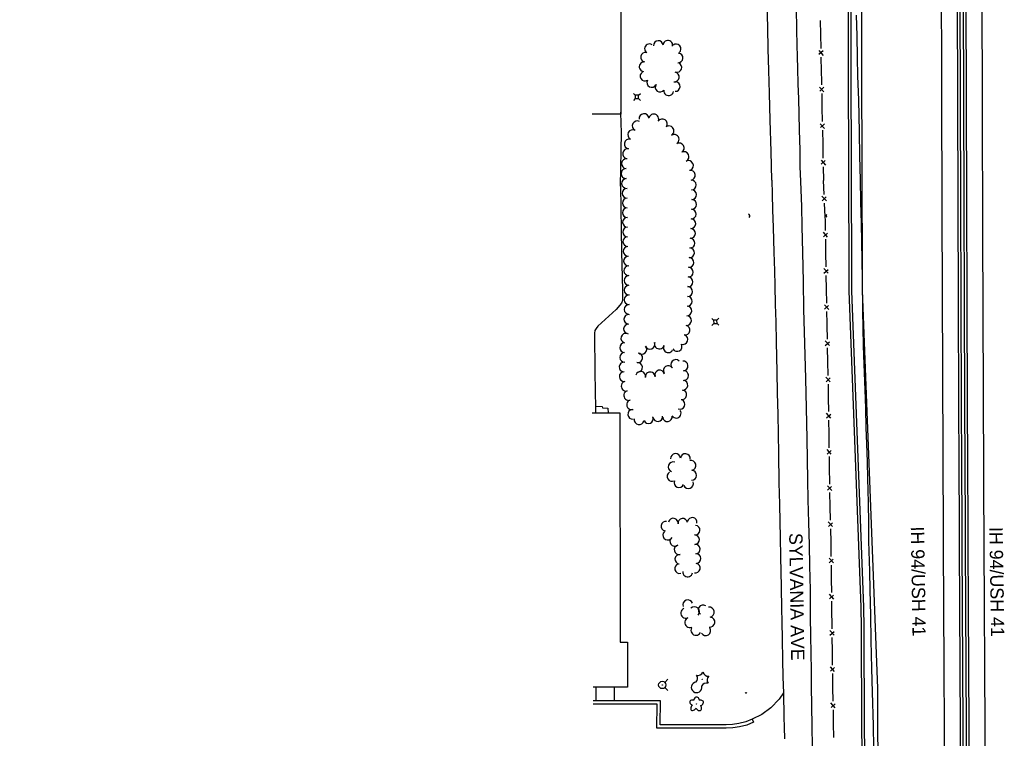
# Model space of a CAD drawing. Extents: x 588843 to 2552415, y 180129 to 269402.
# Drawn here: x 593312 to 594051, y 183118 to 183657 of the extents above; entities that cross this region are included whole.
import ezdxf

# ---------------------------------------------------------------- set-up
doc = ezdxf.new("R2010")
doc.units = 0
for name, color, linetype in [('Default', 7, 'Continuous'), ('E_BLD', 7, 'Continuous'), ('E_DRN', 7, 'Continuous'), ('E_DWY', 7, 'Continuous'), ('E_FEN_P', 7, 'Continuous'), ('E_LAND_TreeLine_P', 7, 'Continuous'), ('E_LAND_Vegetation', 7, 'Continuous'), ('E_PATH_Sidewalk', 7, 'Continuous'), ('E_RDWY', 7, 'Continuous'), ('E_RDWY_Gravel', 7, 'Continuous'), ('E_RDWY_Text', 7, 'Continuous'), ('E_UTL_AG_Bold', 7, 'Continuous'), ('E_UTL_WHydrant', 7, 'Continuous'), ('P_RDWY_BarrierConc', 7, 'Continuous'), ('P_RDWY_PavtEdge', 7, 'Continuous')]:
    doc.layers.add(name, color=color, linetype=linetype)

# ---------------------------------------------------------------- blocks, each defined once
blk = doc.blocks.new('HYD')
at = {"layer": 'Default'}
for p, q in [((-3.8, 3.8), (-8.3, 8.3)), ((3.8, 3.8), (8.3, 8.3))]:
    blk.add_line(p, q, dxfattribs=at)
for radius in [5.48, 0.42]:
    blk.add_circle((0, 0), radius, dxfattribs=at)
blk = doc.blocks.new('CTRE')
at = {"layer": 'Default'}
blk.add_circle((0, 0), 0.223, dxfattribs=at)
for centre, start, end in [((-12, 9), 280.2067, 5.9716), ((-13.8, -5.9), 340.2113, 65.9762), ((1.8, 14.9), 220.2113, 305.9762), ((13.8, 5.9), 160.2113, 245.9762), ((-1.8, -14.9), 40.2113, 125.9762), ((12, -9), 185.9272, 100.2511)]:
    blk.add_arc(centre, 7.87, start, end, dxfattribs=at)
blk = doc.blocks.new('DTRE')
at = {"layer": 'Default'}
blk.add_circle((-0.2, 0), 0.183, dxfattribs=at)
for centre, major_axis, ratio in [((-5.9, 0.2), (4.93, -0.12), 0.832022), ((-1.9, 5.3), (1.36, -4.98), 0.782863), ((4.1, 2.7), (-5.27, -2.93), 0.691916), ((-2.5, -5.2), (1.8, 4.86), 0.716896), ((3.5, -3.7), (-5.01, 4.58), 0.560249)]:
    blk.add_ellipse(centre, major_axis=major_axis, ratio=ratio, start_param=1.570796, end_param=4.712389, dxfattribs=at)
blk = doc.blocks.new('PED')
at = {"layer": 'Default'}
for p, q in [((-2.5, 2.5), (-5.3, 5.3)), ((2.5, 2.5), (5.3, 5.3)), ((-2.5, -2.5), (-5.3, -5.3)), ((2.5, -2.5), (5.3, -5.3))]:
    blk.add_line(p, q, dxfattribs=at)
blk.add_lwpolyline([(-2.5, -2.5), (2.5, -2.5), (2.5, 2.5), (-2.5, 2.5)], close=True, dxfattribs=at)
blk = doc.blocks.new('CULV2')
at = {"layer": 'E_DRN'}
blk.add_arc((20, 15), 24.6, 216.8699, 323.1301, dxfattribs=at)

msp = doc.modelspace()

# ---------------------------------------------------------------- linework, layer by layer
at = {"layer": 'E_BLD'}
for points in [[(593311.69, 183744.82), (593311.69, 183827.47), (593762.9, 183827.49), (593762.91, 183586.04), (593741.5, 183586.04)], [(593741.56, 183361.78), (593762.37, 183361.82), (593762.65, 183189.75), (593768.05, 183189.76), (593768.11, 183155.97), (593742.27, 183155.93)]]:
    msp.add_lwpolyline(points, dxfattribs=at)
at = {"layer": 'E_DWY'}
for points in [[(593762.88, 183532.05), (593763.43, 183572.18), (593763.14, 183586.97), (593762.91, 183587.49)], [(593762.88, 183532.05), (593763.56, 183482.56), (593764.2, 183454.17), (593764.2, 183446.2), (593763.53, 183444.27), (593759.6, 183439.36), (593745.83, 183426.96), (593744.42, 183425.07), (593743.54, 183423.58), (593743.16, 183421.8), (593743.63, 183392.14), (593743.99, 183365.11), (593744.02, 183361.79)], [(593885.14, 183151.8), (593881.91, 183146.95), (593875.53, 183140.36), (593868.77, 183135.47), (593861.51, 183131.89), (593862.51, 183129.6)], [(593861.51, 183131.89), (593856.9, 183129.87), (593851.73, 183128.64), (593846.89, 183127.88), (593842.09, 183127.66), (593830.22, 183127.68), (593813.34, 183127.74), (593798.68, 183127.75), (593792.6, 183127.73), (593792.75, 183145.59), (593777.34, 183145.65), (593765.9, 183145.59), (593755.91, 183145.59), (593742.31, 183145.56)], [(593862.51, 183129.6), (593857.7, 183127.49), (593852.21, 183126.19), (593847.14, 183125.39), (593842.15, 183125.16), (593830.21, 183125.18), (593813.33, 183125.24), (593798.68, 183125.25), (593790.07, 183125.23), (593790.23, 183143.1), (593777.35, 183143.15), (593765.91, 183143.09), (593755.91, 183143.09), (593742.32, 183143.06)]]:
    msp.add_lwpolyline(points, dxfattribs=at)
at = {"layer": 'E_FEN_P'}
for p, q in [((593911.66, 183633.78), (593914.92, 183630.2)), ((593914.84, 183633.69), (593911.79, 183630.87)), ((593912.26, 183606.35), (593915.51, 183602.77)), ((593915.44, 183606.25), (593912.38, 183603.44)), ((593912.81, 183578.92), (593916.06, 183575.33)), ((593915.99, 183578.81), (593912.93, 183576.01)), ((593913.35, 183551.48), (593916.6, 183547.9)), ((593916.53, 183551.38), (593913.47, 183548.57)), ((593917.37, 183521.06), (593914.04, 183524.5)), ((593914.22, 183521.06), (593917.15, 183523.93)), ((593918.3, 183493.84), (593915.1, 183497.41)), ((593915.15, 183493.96), (593918.2, 183496.72)), ((593918.69, 183466.67), (593915.47, 183470.23)), ((593915.54, 183466.78), (593918.57, 183469.55)), ((593919.18, 183439.49), (593915.97, 183443.05)), ((593916.03, 183439.6), (593919.06, 183442.38)), ((593919.71, 183412.32), (593916.49, 183415.87)), ((593916.56, 183412.42), (593919.59, 183415.2)), ((593920.27, 183385.15), (593917.05, 183388.7)), ((593917.12, 183385.25), (593920.15, 183388.03)), ((593920.7, 183357.96), (593917.51, 183361.53)), ((593917.55, 183358.08), (593920.6, 183360.84)), ((593921.04, 183330.78), (593917.85, 183334.35)), ((593917.89, 183330.9), (593920.94, 183333.66)), ((593921.45, 183303.61), (593918.22, 183307.16)), ((593918.29, 183303.71), (593921.32, 183306.5)), ((593922.02, 183276.44), (593918.8, 183279.99)), ((593918.87, 183276.54), (593921.89, 183279.32)), ((593922.6, 183249.27), (593919.37, 183252.81)), ((593919.45, 183249.36), (593922.47, 183252.15)), ((593922.89, 183222.07), (593919.7, 183225.65)), ((593919.74, 183222.2), (593922.79, 183224.95)), ((593923.2, 183194.9), (593920, 183198.47)), ((593920.05, 183195.02), (593923.09, 183197.78)), ((593923.57, 183167.72), (593920.37, 183171.29)), ((593920.42, 183167.84), (593923.46, 183170.6)), ((593924.01, 183140.55), (593920.8, 183144.1)), ((593920.86, 183140.66), (593923.9, 183143.43))]:
    msp.add_line(p, q, dxfattribs=at)
for points in [[(593912.62, 183656.38), (593912.85, 183645.9)], [(593912.85, 183645.9), (593913.09, 183635.43)], [(593913.23, 183628.94), (593913.47, 183618.47)], [(593913.47, 183618.47), (593913.64, 183610.86), (593913.7, 183607.99)], [(593913.82, 183601.51), (593914.03, 183591.03)], [(593914.03, 183591.03), (593914.24, 183580.56)], [(593914.37, 183574.07), (593914.58, 183563.6)], [(593914.58, 183563.6), (593914.79, 183553.12)], [(593914.92, 183546.64), (593915.12, 183536.17)], [(593915.67, 183525.8), (593915.12, 183536.17)], [(593916.54, 183509.02), (593916, 183519.39)], [(593916.78, 183498.65), (593916.67, 183506.56), (593916.54, 183509.02)], [(593917.01, 183481.85), (593916.87, 183492.22)], [(593917.16, 183471.47), (593917.01, 183481.85)], [(593917.45, 183454.67), (593917.26, 183465.05)], [(593917.64, 183444.29), (593917.45, 183454.67)], [(593917.94, 183427.49), (593917.92, 183428.85), (593917.75, 183437.87)], [(593918.16, 183417.12), (593917.94, 183427.49)], [(593918.51, 183400.32), (593918.29, 183410.69)], [(593918.72, 183389.94), (593918.51, 183400.32)], [(593919.06, 183373.14), (593919.05, 183374.05), (593918.85, 183383.52)], [(593919.19, 183362.77), (593919.06, 183373.14)], [(593919.4, 183345.97), (593919.27, 183356.34)], [(593919.53, 183335.59), (593919.4, 183345.97)], [(593919.74, 183318.79), (593919.61, 183329.16)], [(593919.89, 183308.41), (593919.84, 183310.77), (593919.74, 183318.79)], [(593920.25, 183291.61), (593920.03, 183301.99)], [(593920.47, 183281.24), (593920.25, 183291.61)], [(593920.82, 183264.44), (593920.6, 183274.81)], [(593921.04, 183254.06), (593920.82, 183264.44)], [(593921.28, 183237.26), (593921.17, 183247.64)], [(593921.38, 183226.88), (593921.28, 183237.26)], [(593921.55, 183210.08), (593921.45, 183220.46)], [(593921.68, 183199.7), (593921.6, 183205.7), (593921.55, 183210.08)], [(593921.91, 183182.9), (593921.77, 183193.28)], [(593922.05, 183172.53), (593921.91, 183182.9)], [(593922.28, 183155.72), (593922.24, 183157.9), (593922.13, 183166.1)], [(593922.47, 183145.35), (593922.28, 183155.72)], [(593922.78, 183128.55), (593922.59, 183138.92)], [(593922.96, 183118.17), (593922.78, 183128.55)]]:
    msp.add_lwpolyline(points, dxfattribs=at)
at = {"layer": 'E_LAND_TreeLine_P'}
for centre, radius, start, end in [((593784.51, 183635.21), 3.6, 56.7161, 236.7161), ((593791.14, 183637.64), 3.6, 3.33039, 183.33039), ((593798.32, 183637.84), 3.6, 350.29173, 170.29173), ((593804.55, 183635.11), 3.6, 309.88954, 129.88954), ((593781.5, 183628.79), 3.6, 77.54078, 257.54078), ((593806.05, 183628.26), 3.6, 265.05914, 85.05914), ((593780.41, 183621.69), 3.6, 86.13672, 266.13672), ((593805.13, 183621.14), 3.6, 251.3191, 71.3191), ((593781.11, 183614.6), 3.6, 120.64869, 300.64869), ((593803.29, 183613.96), 3.6, 261.35496, 81.35496), ((593786.17, 183609.87), 3.6, 152.60437, 332.60437), ((593792.44, 183606.34), 3.6, 143.80162, 323.80162), ((593803.92, 183606.83), 3.6, 268.09377, 88.09377), ((593798.97, 183603.58), 3.6, 173.04421, 353.04421), ((593780.41, 183582.66), 3.73, 5.77963, 185.77963), ((593787.72, 183582.41), 3.73, 342.35654, 162.35654), ((593775.36, 183577.28), 3.73, 62.93632, 242.93632), ((593794.13, 183578.73), 3.73, 325.48035, 145.48035), ((593771.96, 183570.64), 3.73, 62.93632, 242.93632), ((593799.2, 183573.51), 3.73, 300.31489, 120.31489), ((593769.47, 183563.7), 3.73, 79.38235, 259.38235), ((593803.05, 183567.12), 3.73, 301.82144, 121.82144), ((593806.89, 183560.73), 3.73, 299.3985, 119.3985), ((593768.09, 183556.37), 3.73, 79.38235, 259.38235), ((593810.46, 183554.19), 3.73, 296.39469, 116.39469), ((593767.35, 183548.95), 3.73, 84.48276, 264.48276), ((593813.77, 183547.51), 3.73, 296.39469, 116.39469), ((593767.01, 183541.51), 3.73, 89.05536, 269.05536), ((593815.16, 183540.2), 3.73, 279.72611, 99.72611), ((593767.37, 183534.07), 3.73, 94.47074, 274.47074), ((593815.93, 183532.89), 3.64, 271.93343, 91.93343), ((593767.72, 183526.71), 3.64, 90.98074, 270.98074), ((593816.17, 183525.62), 3.64, 271.93343, 91.93343), ((593767.84, 183519.44), 3.64, 90.98074, 270.98074), ((593816.28, 183518.35), 3.64, 267.54767, 87.54767), ((593767.94, 183512.17), 3.64, 90.60251, 270.60251), ((593815.97, 183511.09), 3.64, 267.54767, 87.54767), ((593768.02, 183504.89), 3.64, 90.60251, 270.60251), ((593815.66, 183503.82), 3.64, 267.54767, 87.54767), ((593768.1, 183497.62), 3.64, 90.60251, 270.60251), ((593815.34, 183496.55), 3.64, 267.46615, 87.46615), ((593768.23, 183490.35), 3.64, 91.98974, 271.98974), ((593815.02, 183489.29), 3.64, 267.46615, 87.46615), ((593768.48, 183483.08), 3.64, 91.98974, 271.98974), ((593814.69, 183482.02), 3.64, 266.16208, 86.16208), ((593768.74, 183475.81), 3.64, 91.98974, 271.98974), ((593814.21, 183474.76), 3.64, 266.16208, 86.16208), ((593768.99, 183468.54), 3.64, 90.60202, 270.60202), ((593813.75, 183467.5), 3.64, 268.15387, 88.15387), ((593769.06, 183461.26), 3.64, 90.60202, 270.60202), ((593813.51, 183460.23), 3.64, 268.15387, 88.15387), ((593769.14, 183453.99), 3.64, 90.60202, 270.60202), ((593813.26, 183452.96), 3.64, 267.53946, 87.53946), ((593769.19, 183446.72), 3.64, 90.26262, 270.26262), ((593812.95, 183445.69), 3.64, 267.53946, 87.53946), ((593769.22, 183439.44), 3.64, 90.26262, 270.26262), ((593812.64, 183438.43), 3.64, 267.53946, 87.53946), ((593769.02, 183432.17), 3.64, 87.9679, 267.9679), ((593812.33, 183431.16), 3.64, 267.53946, 87.53946), ((593768.77, 183424.9), 3.64, 87.9679, 267.9679), ((593811.33, 183423.97), 3.64, 259.72413, 79.72413), ((593766.73, 183417.94), 3.64, 73.51907, 253.51907), ((593809.7, 183416.9), 3.64, 250.08635, 70.08635), ((593765.8, 183410.8), 3.64, 91.31354, 271.31354), ((593778.81, 183409.49), 3.64, 223.71677, 43.71677), ((593784.84, 183413.35), 3.64, 203.46276, 23.46276), ((593791.95, 183413.54), 3.64, 160.41104, 340.41104), ((593798.66, 183410.76), 3.64, 152.0516, 332.0516), ((593805.3, 183411.67), 3.64, 209.93054, 29.93054), ((593765.96, 183403.53), 3.64, 91.31354, 271.31354), ((593775.74, 183403.19), 3.64, 261.80131, 81.80131), ((593804.25, 183398.16), 3.64, 45.63934, 225.63934), ((593765.38, 183396.28), 3.64, 84.98078, 264.98078), ((593775.57, 183395.95), 3.64, 276.79734, 96.79734), ((593792.22, 183390.3), 3.64, 13.71507, 193.71507), ((593798.59, 183393.67), 3.64, 32.08091, 212.08091), ((593809.8, 183397.13), 3.64, 274.55658, 94.55658), ((593765.55, 183389.02), 3.64, 92.27186, 272.27186), ((593777.93, 183389.39), 3.64, 346.01876, 166.01876), ((593785.11, 183388.85), 3.64, 2.7723, 182.7723), ((593810.19, 183389.88), 3.64, 266.25217, 86.25217), ((593766.95, 183381.9), 3.64, 103.06222, 283.06222), ((593809.64, 183382.63), 3.64, 264.14887, 84.14887), ((593768.87, 183374.89), 3.64, 107.83676, 287.83676), ((593808.79, 183375.41), 3.64, 261.22017, 81.22017), ((593771.1, 183367.96), 3.64, 107.83676, 287.83676), ((593771.89, 183360.74), 3.64, 95.5982, 275.5982), ((593807.56, 183368.25), 3.64, 246.70554, 66.70554), ((593776.64, 183356.66), 3.64, 170.52033, 350.52033), ((593783.78, 183357.48), 3.64, 202.62689, 22.62689), ((593790.8, 183359.05), 3.64, 185.47889, 5.47889), ((593798.05, 183359), 3.64, 187.51025, 7.51025), ((593804.63, 183361.62), 3.64, 213.54639, 33.54639), ((593804.1, 183327.58), 3.69, 4.71782, 184.71782), ((593811.46, 183327.51), 3.69, 353.42495, 173.42495), ((593802.27, 183321.3), 3.69, 69.26011, 249.26011), ((593815.63, 183322.48), 3.69, 281.65057, 101.65057), ((593801.46, 183314.14), 3.69, 120.27161, 300.27161), ((593816.23, 183315.01), 3.69, 267.65998, 87.65998), ((593806.67, 183309.46), 3.69, 157.26732, 337.26732), ((593813.83, 183308.69), 3.69, 200.56776, 20.56776), ((593816.58, 183279.66), 3.58, 350.94685, 170.94685), ((593796.82, 183276.81), 3.58, 80.31674, 260.31674), ((593802.43, 183279.13), 3.58, 350.04857, 170.04857), ((593809.53, 183279.03), 3.58, 8.13464, 188.13464), ((593818.86, 183273.8), 3.58, 266.07226, 86.07226), ((593798.13, 183270.05), 3.58, 131.09451, 311.09451), ((593818.49, 183266.69), 3.58, 273.30037, 93.30037), ((593803.41, 183265.37), 3.58, 127.65053, 307.65053), ((593806.67, 183259.11), 3.58, 104.77875, 284.77875), ((593819.03, 183259.56), 3.58, 275.53942, 95.53942), ((593807.25, 183251.99), 3.58, 84.57408, 264.57408), ((593819.54, 183252.43), 3.58, 272.2329, 92.2329), ((593807.09, 183244.92), 3.58, 105.13951, 285.13951), ((593819.01, 183245.35), 3.58, 257.83843, 77.83843), ((593813.21, 183242.3), 3.58, 172.25974, 352.25974), ((593813.34, 183217.67), 3.77, 19.69453, 199.69453), ((593824.89, 183213.86), 3.77, 58.89414, 238.89414), ((593811.83, 183211.45), 3.77, 113.01386, 293.01386), ((593818.39, 183212.54), 3.77, 316.70603, 136.70603), ((593829.36, 183212.25), 3.77, 279.51085, 99.51085), ((593814.77, 183204.52), 3.77, 113.01386, 293.01386), ((593829.91, 183204.77), 3.77, 262.56323, 82.56323), ((593819.41, 183198.64), 3.77, 151.85712, 331.85712), ((593826.74, 183198.49), 3.77, 212.23187, 32.23187)]:
    msp.add_arc(centre, radius, start, end, dxfattribs=at)
at = {"layer": 'E_PATH_Sidewalk'}
for points in [[(593743.97, 183366.81), (593749.09, 183366.65), (593749.15, 183365.64), (593753.37, 183365.29), (593753.42, 183361.8)], [(593744.49, 183145.56), (593744.5, 183155.93)], [(593758.23, 183145.59), (593758.16, 183155.95)]]:
    msp.add_lwpolyline(points, dxfattribs=at)
at = {"layer": 'E_RDWY'}
for points in [[(593876.38, 183536.5), (593875.8, 183558.01), (593875.2, 183581.51), (593874.75, 183601.96), (593874.23, 183618.81), (593873.73, 183635.18), (593873.41, 183650.87), (593872.77, 183669.49)], [(593898.06, 183535.64), (593897.67, 183546.75), (593897.57, 183559.24), (593897.12, 183574.14), (593896.97, 183586.34), (593896.65, 183597.61), (593896.24, 183608.91), (593895.93, 183620.49), (593895.7, 183629.16), (593895.43, 183638.24), (593895.2, 183649.15), (593894.83, 183666.12)], [(593876.38, 183536.5), (593876.64, 183526.15), (593877.01, 183514.27), (593877.4, 183501.03), (593877.89, 183482.42), (593878.42, 183468.46), (593878.71, 183457.41), (593879.01, 183443.11), (593879.32, 183430.28), (593879.62, 183415.2), (593880.07, 183392.76), (593880.5, 183376.81), (593880.78, 183360.56), (593881.2, 183346.16), (593881.45, 183330.98), (593881.77, 183309.41), (593882.07, 183293.39), (593882.31, 183279.99), (593882.6, 183268.4), (593882.88, 183253.87), (593883.43, 183231.35), (593883.65, 183214.6), (593883.86, 183205.38), (593884.13, 183191.67), (593884.45, 183176.62), (593884.72, 183163.53), (593885.14, 183151.71), (593885.5, 183133.49), (593885.75, 183125.82), (593885.83, 183117.03)], [(593906.95, 183111.92), (593906.71, 183125.83), (593906.51, 183142.68), (593906.29, 183155.98), (593906.15, 183169.07), (593905.94, 183180.92), (593905.8, 183194.86), (593905.48, 183208.23), (593905.32, 183229.02), (593904.91, 183246.98), (593904.6, 183262.7), (593904.22, 183279.65), (593903.79, 183296.55), (593903.47, 183311.6), (593903.24, 183326.95), (593902.97, 183342.57), (593902.39, 183365.37), (593901.99, 183387.53), (593901.43, 183405.17), (593901.02, 183422.57), (593900.43, 183439.42), (593900.19, 183460.47), (593899.77, 183482.24), (593899.18, 183501.87), (593898.91, 183516.86), (593898.06, 183535.64)]]:
    msp.add_lwpolyline(points, dxfattribs=at)
at = {"layer": 'E_RDWY_Gravel'}
for points in [[(593939.8, 183660.46), (593940.15, 183644.83), (593940.49, 183628.51), (593940.79, 183614.53), (593941.36, 183596.78), (593941.95, 183572.49), (593942.32, 183554.59), (593942.7, 183536.71)], [(593942.7, 183536.71), (593943.08, 183520.38), (593943.46, 183503.94), (593943.68, 183490.34), (593944, 183476.6), (593944.15, 183461.94), (593944.47, 183438.24), (593944.66, 183425.72), (593945.06, 183412.17), (593945.43, 183398.51), (593946.13, 183379.06), (593946.63, 183365.02), (593947.08, 183350.82), (593947.47, 183338.53), (593947.92, 183325.16), (593948.24, 183312.59), (593948.65, 183294.68), (593948.85, 183278.76), (593949.09, 183265.44), (593949.67, 183243.07), (593950.04, 183228.7), (593950.48, 183209.99), (593950.84, 183190.88), (593951.34, 183169.9), (593951.8, 183152.23), (593952.39, 183127.13), (593952.79, 183110.13)]]:
    msp.add_lwpolyline(points, dxfattribs=at)
at = {"layer": 'P_RDWY_BarrierConc'}
for p, q in [((593934.27, 183453.46), (593943.31, 183215.98)), ((593936.26, 183453.54), (593945.31, 183216.02))]:
    msp.add_line(p, q, dxfattribs=at)
for radius, start, end in [(171966.59, 180.1287302, 180.2118368), (171964.59, 180.1287302, 180.2118368), (171884.59, 180.1287302, 180.4530652), (171882.59, 180.1287302, 180.4530652), (171880.09, 180.1287302, 180.4530652), (171878.09, 180.1287302, 180.4530652), (171958.59, 180.290989, 180.4530652), (171956.59, 180.290989, 180.4530652)]:
    msp.add_arc((765899.68, 184089.33), radius, start, end, dxfattribs=at)
at = {"layer": 'P_RDWY_PavtEdge'}
msp.add_line((593944.26, 183453.71), (593955.63, 183155.24), dxfattribs=at)
for radius, start, end in [(171956.59, 180.1287302, 180.211791), (171896.59, 180.1287302, 180.4530652), (171866.09, 180.1287302, 180.4530652), (171946.59, 180.3112583, 180.3317952)]:
    msp.add_arc((765899.68, 184089.33), radius, start, end, dxfattribs=at)

# ---------------------------------------------------------------- block references
at = {"layer": 'E_DRN'}
for p, xscale, yscale, rotation in [((593859.47, 183508.54), 0.06830390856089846, 0.06830390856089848, 102.32933092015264), ((593917.64, 183510.77), 0.047148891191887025, 0.04714889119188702, -91.43326758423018), ((593856.36, 183151.98), 0.031447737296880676, 0.03144773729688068, 2.543816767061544)]:
    msp.add_blockref('CULV2', p, dxfattribs=dict(at, xscale=xscale, yscale=yscale, rotation=rotation))
at = {"layer": 'E_LAND_Vegetation', "xscale": 0.5, "yscale": 0.5, "rotation": -88.44006292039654}
for name, p in [('CTRE', (593824.21, 183161.92)), ('DTRE', (593819.91, 183143.12))]:
    msp.add_blockref(name, p, dxfattribs=at)
at = {"layer": 'E_UTL_AG_Bold', "xscale": 0.5, "yscale": 0.5}
for p, rotation in [((593775.09, 183598.99), 0.06972781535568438), ((593834, 183430.19), -88.44006292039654)]:
    msp.add_blockref('PED', p, dxfattribs=dict(at, rotation=rotation))
at = {"layer": 'E_UTL_WHydrant', "xscale": 0.5, "yscale": 0.5, "rotation": -88.44006292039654}
msp.add_blockref('HYD', (593794.16, 183157.58), dxfattribs=at)

# ---------------------------------------------------------------- texts
at = {"layer": 'E_RDWY_Text'}
for s, p in [('SYLVANIA AVE', (593889.4, 183271.63)), ('IH 94/USH 41', (593980.73, 183276.47)), ('IH 94/USH 41', (594039.67, 183276.13))]:
    msp.add_text(s, height=10, rotation=270.91804, dxfattribs=at).set_placement(p)

doc.saveas('drawing.dxf')
